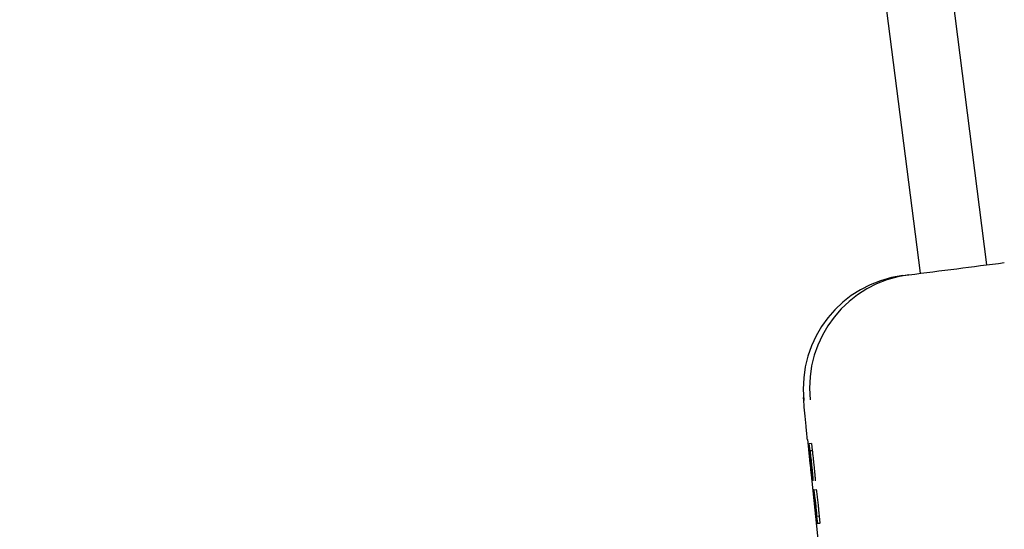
# Model space of a CAD drawing. Header units: inches. Extents: x 170 to 312, y 215 to 248.
# Tile 814 of 987: x 284.1717 to 284.2568, y 243.6891 to 243.7331. Entities that reach past the tile are written whole.
import ezdxf

# ---------------------------------------------------------------- set-up
doc = ezdxf.new("R2010")
doc.units = ezdxf.units.IN
doc.header["$LTSCALE"] = 0.25
doc.header["$MEASUREMENT"] = 0
doc.layers.add('ANNOTATIONS', color=1, linetype='Continuous')
doc.layers.add('MOTOR RH', color=7, linetype='Continuous')
doc.styles.add('ARIAL', font='arial.ttf', dxfattribs={"height": 0.09375})
doc.dimstyles.new('STANDARD$0', dxfattribs={"dimtxt": 0.09375, "dimasz": 0.09375, "dimexe": 0.03125, "dimexo": 0.046875, "dimgap": 0.09, "dimtad": 0, "dimtih": 1, "dimtoh": 1, "dimdec": 4, "dimzin": 0, "dimdsep": 46, "dimtxsty": 'ARIAL', "dimcen": 0.09, "dimadec": 0, "dimazin": 0, "dimtfac": 1, "dimtdec": 4, "dimtofl": 0, "dimtmove": 0, "dimatfit": 1, "dimfxl": 1, "dimtolj": 1, "dimtzin": 0, "dimarcsym": 0})

# ---------------------------------------------------------------- blocks, each defined once
blk = doc.blocks.new('*D68')
at = {"layer": 'ANNOTATIONS', "color": 0, "lineweight": -2, "transparency": 16777216}
for p, q in [((283.9428635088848, 244.1250466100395), (285.7888260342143, 244.1250466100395)), ((285.7575760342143, 244.0312966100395), (285.7575760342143, 242.3316655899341)), ((285.7575760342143, 240.1971744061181), (285.7575760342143, 241.8968054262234)), ((285.0270509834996, 240.1034244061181), (285.7888260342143, 240.1034244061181))]:
    blk.add_line(p, q, dxfattribs=at)
at = {"layer": 'ANNOTATIONS', "color": 0, "transparency": 16777216}
for points in [[(285.7419510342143, 244.0312966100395), (285.7732010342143, 244.0312966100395), (285.7575760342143, 244.1250466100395)], [(285.7419510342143, 240.1971744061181), (285.7732010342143, 240.1971744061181), (285.7575760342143, 240.1034244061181)]]:
    blk.add_solid(points, dxfattribs=at)
at = {"layer": 'defpoints', "color": 0, "transparency": 16777216}
for p in [(283.8959885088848, 244.1250466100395), (284.9801759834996, 240.1034244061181), (285.7575760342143, 240.1034244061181)]:
    blk.add_point(p, dxfattribs=at)
at = {"layer": 'ANNOTATIONS', "color": 0, "transparency": 16777216, "insert": (285.7575760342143, 242.1142355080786), "char_height": 0.09375, "attachment_point": 5, "style": 'ARIAL'}
blk.add_mtext('\\A1;OPENING\\PHEIGHT', dxfattribs=at)
blk = doc.blocks.new('*D69')
at = {"layer": 'ANNOTATIONS', "color": 0, "lineweight": -2, "transparency": 16777216}
for p, q in [((283.9428635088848, 244.961030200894), (286.4438146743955, 244.961030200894)), ((286.4125646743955, 244.867280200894), (286.4125646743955, 242.7496573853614)), ((286.4125646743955, 240.1971744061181), (286.4125646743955, 242.3147972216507)), ((285.9473951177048, 240.1034244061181), (286.4438146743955, 240.1034244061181))]:
    blk.add_line(p, q, dxfattribs=at)
at = {"layer": 'ANNOTATIONS', "color": 0, "transparency": 16777216}
for points in [[(286.3969396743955, 244.867280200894), (286.4281896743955, 244.867280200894), (286.4125646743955, 244.961030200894)], [(286.3969396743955, 240.1971744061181), (286.4281896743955, 240.1971744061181), (286.4125646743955, 240.1034244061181)]]:
    blk.add_solid(points, dxfattribs=at)
at = {"layer": 'defpoints', "color": 0, "transparency": 16777216}
for p in [(283.8959885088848, 244.961030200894), (285.9005201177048, 240.1034244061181), (286.4125646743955, 240.1034244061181)]:
    blk.add_point(p, dxfattribs=at)
at = {"layer": 'ANNOTATIONS', "color": 0, "transparency": 16777216, "insert": (286.4125646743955, 242.5322273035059), "char_height": 0.09375, "attachment_point": 5, "style": 'ARIAL'}
blk.add_mtext('\\A1;TOTAL\\PHEIGHT', dxfattribs=at)

msp = doc.modelspace()

# ---------------------------------------------------------------- linework, layer by layer
at = {"layer": 'MOTOR RH'}
for p, q in [((284.2432900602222, 243.8055938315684), (284.255249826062, 243.7119234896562)), ((284.249546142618, 243.7111955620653), (284.237800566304, 243.8031875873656)), ((284.248006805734, 243.7109989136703), (284.2485506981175, 243.7110683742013)), ((284.2397709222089, 243.6968266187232), (284.2418728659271, 243.676750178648)), ((284.23987124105, 243.6964661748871), (284.2399380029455, 243.6964746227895)), ((284.2401337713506, 243.6964952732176), (284.2399380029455, 243.6964746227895)), ((284.2400017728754, 243.6958682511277), (284.2399380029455, 243.6964746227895)), ((284.2401337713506, 243.6964952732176), (284.2401974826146, 243.6958889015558)), ((284.2399453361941, 243.695824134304), (284.2399390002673, 243.6958231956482)), ((284.2399926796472, 243.6958673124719), (284.2401883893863, 243.6958879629)), ((284.2399926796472, 243.6958673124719), (284.2400017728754, 243.6958682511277)), ((284.2401974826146, 243.6958889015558), (284.2400017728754, 243.6958682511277)), ((284.2401974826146, 243.6958889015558), (284.2401883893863, 243.6958879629)), ((284.2401169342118, 243.6940266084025), (284.240184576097, 243.6933836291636)), ((284.2403341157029, 243.6924825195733), (284.2402870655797, 243.6924768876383)), ((284.2402870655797, 243.6924768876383), (284.240354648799, 243.6918339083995)), ((284.2403341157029, 243.6924829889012), (284.240529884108, 243.6925031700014)), ((284.240354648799, 243.6918339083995), (284.2404001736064, 243.6918395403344)), ((284.2405693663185, 243.6902184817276), (284.2405251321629, 243.6902128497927)), ((284.2405251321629, 243.6902128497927), (284.2405927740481, 243.6895694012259)), ((284.2405991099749, 243.6901879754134), (284.2405904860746, 243.6901870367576)), ((284.2407948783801, 243.6902086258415), (284.2405991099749, 243.6901879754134)), ((284.2406632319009, 243.6895787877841), (284.2405991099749, 243.6901879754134)), ((284.2407948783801, 243.6902086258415), (284.24085894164, 243.6895989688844)), ((284.2407884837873, 243.689590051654), (284.2405927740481, 243.6895694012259)), ((284.2406632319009, 243.6895787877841), (284.2405927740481, 243.6895694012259)), ((284.2406632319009, 243.6895787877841), (284.24085894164, 243.6895989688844)), ((284.24085894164, 243.6895989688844), (284.2407884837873, 243.689590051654))]:
    msp.add_line(p, q, dxfattribs=at)
for centre, radius, start, end in [((284.2492538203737, 243.7012367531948), 0.00984148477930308, 97.27951746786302, 186.0077247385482), ((284.2497977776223, 243.7013060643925), 0.009841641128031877, 97.27978189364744, 186.0095021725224)]:
    msp.add_arc(centre, radius, start, end, dxfattribs=at)
for points, knots in [([(284.2485508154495, 243.7110683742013), (284.2499286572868, 243.7112442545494), (284.2526843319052, 243.7115960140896), (284.2554208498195, 243.7119454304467), (284.2567891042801, 243.7121201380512)], [0, 0, 0, 0, 0.5000016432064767, 1, 1, 1, 1]), ([(284.2397728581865, 243.6967993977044), (284.2397312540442, 243.6972053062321), (284.2396458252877, 243.698038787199), (284.2395448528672, 243.6991322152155), (284.2394713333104, 243.6999766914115), (284.2394489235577, 243.7003500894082), (284.239441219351, 243.7004784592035)], [0, 0, 0, 0, 0.2707883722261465, 0.5560291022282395, 0.8473680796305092, 1, 1, 1, 1]), ([(284.2400082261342, 243.6948545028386), (284.2399871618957, 243.6950567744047), (284.2399508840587, 243.6954051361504), (284.2399065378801, 243.6958627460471), (284.2398778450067, 243.6961926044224), (284.2398625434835, 243.6964303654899), (284.239867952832, 243.6964526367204), (284.23987124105, 243.6964661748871)], [0, 0, 0, 0, 0.2174253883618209, 0.3744603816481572, 0.5321804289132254, 0.7156232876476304, 1, 1, 1, 1]), ([(284.2399390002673, 243.6958231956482), (284.2399371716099, 243.6958143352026), (284.2399338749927, 243.6957983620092), (284.2399387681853, 243.6957000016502), (284.2399463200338, 243.6956046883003), (284.2399482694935, 243.69558008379)], [0, 0, 0, 0, 0.4802875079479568, 0.865839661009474, 1, 1, 1, 1]), ([(284.2400447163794, 243.6947808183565), (284.2400308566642, 243.6949146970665), (284.240003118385, 243.6951826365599), (284.2399677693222, 243.6955539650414), (284.2399530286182, 243.6957314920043), (284.2399453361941, 243.695824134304)], [0, 0, 0, 0, 0.323181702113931, 0.6468029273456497, 1, 1, 1, 1]), ([(284.2399482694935, 243.69558008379), (284.2399531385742, 243.695523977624), (284.239962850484, 243.6954120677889), (284.2399887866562, 243.6951469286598), (284.2400095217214, 243.6949482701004), (284.2400219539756, 243.6948291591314)], [0, 0, 0, 0, 0.2870354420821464, 0.5725233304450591, 1, 1, 1, 1]), ([(284.239982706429, 243.6955308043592), (284.2399767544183, 243.6956072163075), (284.2399618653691, 243.695798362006), (284.2399638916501, 243.6958477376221), (284.2399680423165, 243.695853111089), (284.2399688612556, 243.6958541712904)], [0, 0, 0, 0, 0.3483606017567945, 0.8714295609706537, 1, 1, 1, 1]), ([(284.2399688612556, 243.6958541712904), (284.2399719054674, 243.6958490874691), (284.2399789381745, 243.695837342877), (284.239997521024, 243.6957262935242), (284.2400166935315, 243.6955781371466), (284.2400215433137, 243.6955406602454)], [0, 0, 0, 0, 0.3631306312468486, 0.8389006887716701, 1, 1, 1, 1]), ([(284.2400485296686, 243.6948493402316), (284.2400384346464, 243.6949467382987), (284.2400182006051, 243.6951419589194), (284.2399960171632, 243.6953755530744), (284.2399865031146, 243.6954865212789), (284.239982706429, 243.6955308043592)], [0, 0, 0, 0, 0.3743474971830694, 0.7503264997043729, 1, 1, 1, 1]), ([(284.2399926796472, 243.6958673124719), (284.2399997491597, 243.6958132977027), (284.2400151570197, 243.6956955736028), (284.240036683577, 243.6955214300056), (284.2400511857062, 243.6953948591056), (284.2400541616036, 243.6953688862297)], [0, 0, 0, 0, 0.4025759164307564, 0.8774060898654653, 0.9999999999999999, 0.9999999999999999, 0.9999999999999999, 0.9999999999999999]), ([(284.2400215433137, 243.6955406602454), (284.2400307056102, 243.6954663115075), (284.2400475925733, 243.6953292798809), (284.2400749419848, 243.6950865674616), (284.2400906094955, 243.6949385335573), (284.2400968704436, 243.6948793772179)], [0, 0, 0, 0, 0.4159301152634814, 0.7665978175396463, 1, 1, 1, 1]), ([(284.2400541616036, 243.6953688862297), (284.2400619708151, 243.6952994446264), (284.2400824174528, 243.695117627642), (284.240103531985, 243.694919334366), (284.2401165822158, 243.6947967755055)], [0, 0, 0, 0, 0.3819313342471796, 1, 1, 1, 1]), ([(284.2401883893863, 243.6958879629), (284.2401954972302, 243.6958339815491), (284.240210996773, 243.6957162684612), (284.2402323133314, 243.6955416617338), (284.2402468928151, 243.6954153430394), (284.2402498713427, 243.6953895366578)], [0, 0, 0, 0, 0.4026172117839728, 0.877957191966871, 1, 1, 1, 1]), ([(284.2402498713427, 243.6953895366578), (284.2402577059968, 243.6953200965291), (284.2402782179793, 243.6951382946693), (284.240299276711, 243.6949399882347), (284.2403122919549, 243.6948174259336)], [0, 0, 0, 0, 0.3819549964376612, 1, 1, 1, 1]), ([(284.2400826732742, 243.6941650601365), (284.240073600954, 243.6942470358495), (284.2400488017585, 243.6944711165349), (284.2400239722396, 243.6947057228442), (284.2400082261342, 243.6948545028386)], [0, 0, 0, 0, 0.3658312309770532, 1, 1, 1, 1]), ([(284.2400219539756, 243.6948291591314), (284.2400339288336, 243.694716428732), (284.240054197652, 243.6945256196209), (284.2400817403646, 243.6942861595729), (284.2401030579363, 243.6941154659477), (284.2401120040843, 243.6940581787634), (284.2401169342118, 243.6940266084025)], [0, 0, 0, 0, 0.3088494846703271, 0.5227631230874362, 0.7369998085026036, 1, 1, 1, 1]), ([(284.2401694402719, 243.6936825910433), (284.2401556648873, 243.6937940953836), (284.2401280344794, 243.6940177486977), (284.240082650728, 243.694423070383), (284.2400552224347, 243.6946817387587), (284.2400447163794, 243.6947808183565)], [0, 0, 0, 0, 0.3801972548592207, 0.7625925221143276, 1, 1, 1, 1]), ([(284.2401267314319, 243.6941636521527), (284.2401182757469, 243.6942314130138), (284.2401013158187, 243.6943673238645), (284.2400728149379, 243.6946212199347), (284.2400553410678, 243.6947853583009), (284.2400485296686, 243.6948493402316)], [0, 0, 0, 0, 0.3776105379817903, 0.7573895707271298, 1, 1, 1, 1]), ([(284.2400968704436, 243.6948793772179), (284.240106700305, 243.694784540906), (284.2401264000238, 243.6945944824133), (284.2401499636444, 243.6943466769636), (284.2401597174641, 243.6942304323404), (284.2401643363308, 243.6941753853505)], [0, 0, 0, 0, 0.343970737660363, 0.6893410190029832, 1, 1, 1, 1]), ([(284.2401165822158, 243.6947967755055), (284.24013209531, 243.6946470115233), (284.2401631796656, 243.6943469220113), (284.2401998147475, 243.693961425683), (284.240215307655, 243.6937784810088), (284.2402224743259, 243.6936938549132)], [0, 0, 0, 0, 0.3487102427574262, 0.6987279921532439, 1, 1, 1, 1]), ([(284.2403122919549, 243.6948174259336), (284.2403278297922, 243.6946676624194), (284.2403589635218, 243.6943675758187), (284.2403955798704, 243.6939820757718), (284.240411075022, 243.6937991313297), (284.240418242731, 243.6937145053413)], [0, 0, 0, 0, 0.3487132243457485, 0.6987293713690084, 0.9999999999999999, 0.9999999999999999, 0.9999999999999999, 0.9999999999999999]), ([(284.2401428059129, 243.6936520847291), (284.2401358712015, 243.6937078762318), (284.2401181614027, 243.6938503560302), (284.2400960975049, 243.6940460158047), (284.2400826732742, 243.6941650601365)], [0, 0, 0, 0, 0.391574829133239, 1, 1, 1, 1]), ([(284.2401722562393, 243.6939012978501), (284.2401691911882, 243.6939062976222), (284.24016304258, 243.6939163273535), (284.2401471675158, 243.6940083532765), (284.240131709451, 243.6941258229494), (284.2401267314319, 243.6941636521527)], [0, 0, 0, 0, 0.4025918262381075, 0.8076143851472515, 0.9999999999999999, 0.9999999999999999, 0.9999999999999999, 0.9999999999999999]), ([(284.240184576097, 243.6933836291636), (284.24018007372, 243.6934041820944), (284.2401708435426, 243.693446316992), (284.2401523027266, 243.6935823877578), (284.2401428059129, 243.6936520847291)], [0, 0, 0, 0, 0.4877887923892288, 1, 1, 1, 1]), ([(284.2401643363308, 243.6941753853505), (284.2401688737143, 243.6941134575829), (284.2401818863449, 243.6939358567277), (284.2401775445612, 243.6939049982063), (284.2401729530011, 243.6939017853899), (284.2401722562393, 243.6939012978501)], [0, 0, 0, 0, 0.3123023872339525, 0.8956429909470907, 1, 1, 1, 1]), ([(284.2402397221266, 243.6932583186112), (284.2402362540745, 243.6932637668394), (284.2402273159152, 243.6932778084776), (284.2402029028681, 243.6934242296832), (284.2401763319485, 243.6936293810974), (284.2401694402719, 243.6936825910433)], [0, 0, 0, 0, 0.3195244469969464, 0.8235056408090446, 1, 1, 1, 1]), ([(284.2402224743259, 243.6936938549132), (284.2402309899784, 243.6935801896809), (284.2402525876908, 243.6932919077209), (284.2402445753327, 243.6932709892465), (284.2402397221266, 243.6932583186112)], [0, 0, 0, 0, 0.3942849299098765, 1, 1, 1, 1]), ([(284.240418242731, 243.6937145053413), (284.2404267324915, 243.6936008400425), (284.2404482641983, 243.6933125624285), (284.2404403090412, 243.6932916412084), (284.2404354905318, 243.6932789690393)], [0, 0, 0, 0, 0.3942911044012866, 1, 1, 1, 1]), ([(284.2404825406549, 243.6913171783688), (284.2404664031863, 243.6914688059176), (284.2404390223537, 243.6917260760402), (284.2404016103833, 243.6920526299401), (284.2403721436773, 243.6922882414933), (284.2403465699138, 243.692458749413), (284.2403388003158, 243.6924735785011), (284.2403341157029, 243.6924825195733)], [0, 0, 0, 0, 0.2128166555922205, 0.3610911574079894, 0.5097968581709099, 0.7044361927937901, 1, 1, 1, 1]), ([(284.2404001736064, 243.6918395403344), (284.2404043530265, 243.6918307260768), (284.2404101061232, 243.6918185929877), (284.2404313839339, 243.6916639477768), (284.240449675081, 243.6915114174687), (284.2404697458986, 243.6913323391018), (284.2404823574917, 243.6912130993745), (284.2404885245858, 243.6911547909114)], [0, 0, 0, 0, 0.4132474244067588, 0.5688474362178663, 0.7257440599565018, 0.8658883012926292, 1, 1, 1, 1]), ([(284.240529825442, 243.6925031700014), (284.240534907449, 243.6924930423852), (284.2405427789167, 243.6924773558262), (284.240568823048, 243.6923010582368), (284.2405967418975, 243.6920782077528), (284.2406342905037, 243.6917518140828), (284.2406618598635, 243.6914921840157), (284.2406782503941, 243.6913378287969)], [0, 0, 0, 0, 0.3151089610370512, 0.4880689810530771, 0.63580508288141, 0.7834789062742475, 1, 1, 1, 1]), ([(284.2405395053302, 243.6907549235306), (284.2405322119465, 243.6908294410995), (284.2405146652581, 243.6910087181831), (284.2404943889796, 243.6912034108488), (284.2404825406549, 243.6913171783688)], [0, 0, 0, 0, 0.4156558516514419, 1, 1, 1, 1]), ([(284.2404885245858, 243.6911547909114), (284.2404974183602, 243.6910687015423), (284.240515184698, 243.69089672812), (284.2405376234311, 243.6906610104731), (284.2405481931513, 243.6905379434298), (284.2405537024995, 243.6904737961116)], [0, 0, 0, 0, 0.3242812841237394, 0.6477891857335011, 1, 1, 1, 1]), ([(284.2406782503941, 243.6913378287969), (284.2406866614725, 243.6912573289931), (284.2407069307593, 243.6910633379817), (284.2407247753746, 243.690881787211), (284.2407352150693, 243.6907755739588)], [0, 0, 0, 0, 0.414966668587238, 1, 1, 1, 1]), ([(284.2405904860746, 243.6901870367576), (284.2405834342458, 243.6902697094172), (284.2405691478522, 243.6904371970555), (284.2405494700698, 243.6906481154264), (284.2405395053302, 243.6907549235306)], [0, 0, 0, 0, 0.4936045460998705, 1, 1, 1, 1]), ([(284.2405537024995, 243.6904737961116), (284.2405606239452, 243.6903883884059), (284.2405719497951, 243.690248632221), (284.2405700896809, 243.6902269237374), (284.2405693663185, 243.6902184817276)], [0, 0, 0, 0, 0.6111193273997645, 1, 1, 1, 1]), ([(284.2407352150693, 243.6907755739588), (284.2407470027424, 243.6906488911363), (284.240766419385, 243.6904402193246), (284.2407806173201, 243.6902732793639), (284.2407861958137, 243.6902076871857)], [0, 0, 0, 0, 0.6070912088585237, 1, 1, 1, 1])]:
    msp.add_open_spline(points, degree=3, knots=knots, dxfattribs=at)

# ---------------------------------------------------------------- dimensions: what is measured, and where the dimension line sits
at = {"layer": 'ANNOTATIONS'}
for base, p1, p2, text, picture, middle in [((286.4125646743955, 240.1034244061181), (283.8959885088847, 244.9610302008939), (285.9005201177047, 240.1034244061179), 'TOTAL\\PHEIGHT', '*D69', (286.4125646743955, 242.5322273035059)), ((285.7575760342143, 240.1034244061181), (283.8959885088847, 244.1250466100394), (284.9801759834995, 240.103424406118), 'OPENING\\PHEIGHT', '*D68', (285.7575760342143, 242.1142355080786))]:
    dim = msp.add_linear_dim(base=base, p1=p1, p2=p2, angle=90, text=text, dimstyle='STANDARD$0', dxfattribs=at)
    dim.commit()
    dim.dimension.update_dxf_attribs({"geometry": picture, "text_midpoint": middle})

doc.saveas('drawing.dxf')
